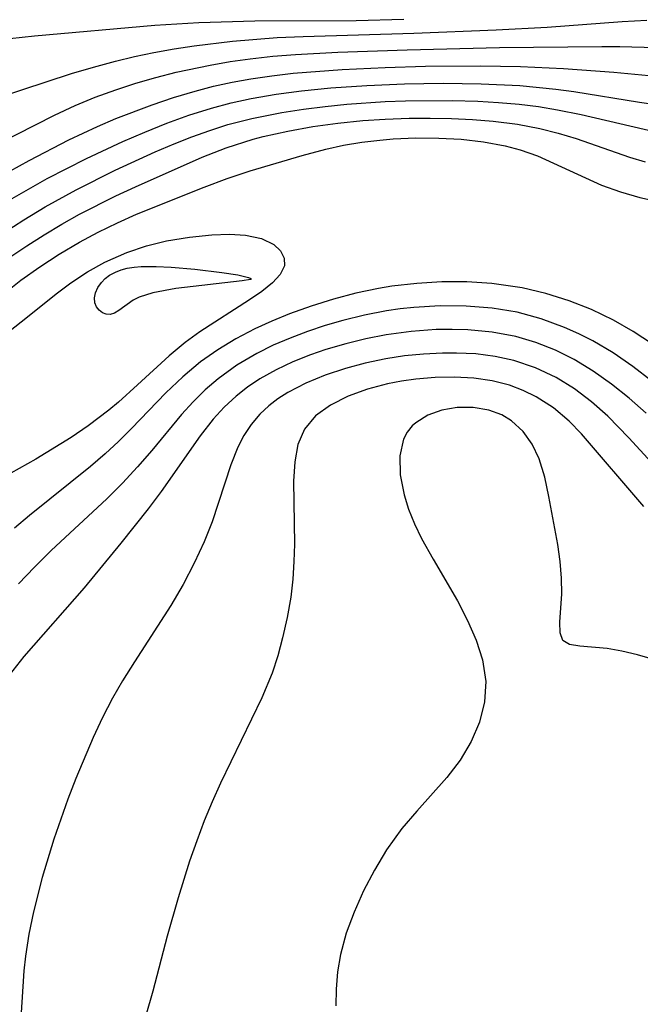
# Model space of a CAD drawing. Header units: metres. Extents: x 1073367 to 1082519, y 1569854 to 1574957.
# Tile 384 of 656: x 1076551 to 1076597, y 1573630 to 1573703. Entities that reach past the tile are written whole.
import ezdxf

# ---------------------------------------------------------------- set-up
doc = ezdxf.new("R2010")
doc.units = ezdxf.units.M
doc.layers.add('CGG_CurvaNivelLidar_v1', color=253, linetype='Continuous', lineweight=30)

msp = doc.modelspace()

# ---------------------------------------------------------------- linework, layer by layer
at = {"layer": 'CGG_CurvaNivelLidar_v1'}
for p, q in [((1076552.4925, 1573701.4222, 69.5), (1076561.4151, 1573702.2114, 69.5)), ((1076561.4151, 1573702.2114, 69.5), (1076564.6862, 1573702.3983, 69.5)), ((1076564.6862, 1573702.3983, 69.5), (1076568.8178, 1573702.5372, 69.5)), ((1076568.8178, 1573702.5372, 69.5), (1076576.3259, 1573702.5685, 69.5)), ((1076576.3259, 1573702.5685, 69.5), (1076579.8804, 1573702.6446, 69.5)), ((1076586.7024, 1573701.8671, 69), (1076590.4852, 1573702.0701, 69)), ((1076590.4852, 1573702.0701, 69), (1076596.0432, 1573702.4865, 69)), ((1076596.0432, 1573702.4865, 69), (1076597.8899, 1573702.5912, 69)), ((1076546.5598, 1573700.8014, 69.5), (1076552.4925, 1573701.4222, 69.5)), ((1076567.1712, 1573701.0182, 69), (1076570.4798, 1573701.2878, 69)), ((1076570.4798, 1573701.2878, 69), (1076572.4025, 1573701.3763, 69)), ((1076572.4025, 1573701.3763, 69), (1076580.5991, 1573701.6125, 69)), ((1076580.5991, 1573701.6125, 69), (1076586.7024, 1573701.8671, 69)), ((1076562.8416, 1573700.451, 69), (1076564.3413, 1573700.6747, 69)), ((1076564.3413, 1573700.6747, 69), (1076567.1712, 1573701.0182, 69)), ((1076580.126, 1573700.3823, 68.5), (1076586.9482, 1573700.555, 68.5)), ((1076586.9482, 1573700.555, 68.5), (1076594.542, 1573700.6367, 68.5)), ((1076594.542, 1573700.6367, 68.5), (1076595.8674, 1573700.6342, 68.5)), ((1076595.8674, 1573700.6342, 68.5), (1076598.5668, 1573700.5575, 68.5)), ((1076558.4921, 1573699.5417, 69), (1076559.9165, 1573699.8842, 69)), ((1076559.9165, 1573699.8842, 69), (1076561.3499, 1573700.1867, 69)), ((1076561.3499, 1573700.1867, 69), (1076562.8416, 1573700.451, 69)), ((1076568.4916, 1573699.7195, 68.5), (1076570.1604, 1573699.9023, 68.5)), ((1076570.1604, 1573699.9023, 68.5), (1076571.8365, 1573700.0379, 68.5)), ((1076571.8365, 1573700.0379, 68.5), (1076574.9682, 1573700.202, 68.5)), ((1076574.9682, 1573700.202, 68.5), (1076580.126, 1573700.3823, 68.5)), ((1076555.2387, 1573698.6331, 69), (1076556.859, 1573699.1065, 69)), ((1076556.859, 1573699.1065, 69), (1076558.4921, 1573699.5417, 69)), ((1076563.002, 1573698.7267, 68.5), (1076565.524, 1573699.2556, 68.5)), ((1076565.524, 1573699.2556, 68.5), (1076567.0036, 1573699.5087, 68.5)), ((1076567.0036, 1573699.5087, 68.5), (1076568.4916, 1573699.7195, 68.5)), ((1076575.3002, 1573698.9262, 68), (1076578.4806, 1573699.0761, 68)), ((1076578.4806, 1573699.0761, 68), (1076581.4712, 1573699.1629, 68)), ((1076581.4712, 1573699.1629, 68), (1076585.5563, 1573699.2036, 68)), ((1076585.5563, 1573699.2036, 68), (1076588.5104, 1573699.1555, 68)), ((1076588.5104, 1573699.1555, 68), (1076591.7003, 1573699.0055, 68)), ((1076549.587, 1573696.775, 69), (1076555.2387, 1573698.6331, 69)), ((1076560.0056, 1573697.9069, 68.5), (1076561.496, 1573698.3416, 68.5)), ((1076561.496, 1573698.3416, 68.5), (1076563.002, 1573698.7267, 68.5)), ((1076568.5349, 1573698.2382, 68), (1076570.0906, 1573698.4656, 68)), ((1076570.0906, 1573698.4656, 68), (1076571.6558, 1573698.6445, 68)), ((1076571.6558, 1573698.6445, 68), (1076575.3002, 1573698.9262, 68)), ((1076591.7003, 1573699.0055, 68), (1076595.4325, 1573698.7295, 68)), ((1076595.4325, 1573698.7295, 68), (1076600.0291, 1573698.2983, 68)), ((1076558.5325, 1573697.4262, 68.5), (1076560.0056, 1573697.9069, 68.5)), ((1076564.4001, 1573697.3281, 68), (1076565.7659, 1573697.6806, 68)), ((1076565.7659, 1573697.6806, 68), (1076567.1448, 1573697.9837, 68)), ((1076567.1448, 1573697.9837, 68), (1076568.5349, 1573698.2382, 68)), ((1076574.4555, 1573697.5599, 67.5), (1076577.1376, 1573697.7468, 67.5)), ((1076577.1376, 1573697.7468, 67.5), (1076579.9154, 1573697.8606, 67.5)), ((1076579.9154, 1573697.8606, 67.5), (1076582.7829, 1573697.9049, 67.5)), ((1076582.7829, 1573697.9049, 67.5), (1076585.6011, 1573697.8708, 67.5)), ((1076585.6011, 1573697.8708, 67.5), (1076588.4663, 1573697.7327, 67.5)), ((1076588.4663, 1573697.7327, 67.5), (1076591.1427, 1573697.4744, 67.5)), ((1076555.4991, 1573696.2546, 68.5), (1076557.0017, 1573696.8696, 68.5)), ((1076557.0017, 1573696.8696, 68.5), (1076558.5325, 1573697.4262, 68.5)), ((1076562.7946, 1573696.8447, 68), (1076564.4001, 1573697.3281, 68)), ((1076568.5637, 1573696.7732, 67.5), (1076570.4139, 1573697.0906, 67.5)), ((1076570.4139, 1573697.0906, 67.5), (1076572.2797, 1573697.3382, 67.5)), ((1076572.2797, 1573697.3382, 67.5), (1076574.4555, 1573697.5599, 67.5)), ((1076591.1427, 1573697.4744, 67.5), (1076592.4719, 1573697.2968, 67.5)), ((1076592.4719, 1573697.2968, 67.5), (1076597.3282, 1573696.4973, 67.5)), ((1076553.966, 1573695.5464, 68.5), (1076555.4991, 1573696.2546, 68.5)), ((1076558.5345, 1573695.2878, 68), (1076561.206, 1573696.3057, 68)), ((1076561.206, 1573696.3057, 68), (1076562.7946, 1573696.8447, 68)), ((1076565.6144, 1573696.0629, 67.5), (1076567.0809, 1573696.45, 67.5)), ((1076567.0809, 1573696.45, 67.5), (1076568.5637, 1573696.7732, 67.5)), ((1076572.4241, 1573695.9863, 67), (1076574.0305, 1573696.1908, 67)), ((1076574.0305, 1573696.1908, 67), (1076575.6445, 1573696.3535, 67)), ((1076575.6445, 1573696.3535, 67), (1076578.4851, 1573696.5425, 67)), ((1076578.4851, 1573696.5425, 67), (1076580.0008, 1573696.5991, 67)), ((1076580.0008, 1573696.5991, 67), (1076583.443, 1573696.6215, 67)), ((1076583.443, 1573696.6215, 67), (1076585.3644, 1573696.5651, 67)), ((1076585.3644, 1573696.5651, 67), (1076586.8961, 1573696.4779, 67)), ((1076586.8961, 1573696.4779, 67), (1076588.4205, 1573696.3444, 67)), ((1076588.4205, 1573696.3444, 67), (1076589.8453, 1573696.1683, 67)), ((1076589.8453, 1573696.1683, 67), (1076591.2595, 1573695.9402, 67)), ((1076597.3282, 1573696.4973, 67.5), (1076602.522, 1573695.7452, 67.5)), ((1076546.0014, 1573691.4917, 68.5), (1076553.966, 1573695.5464, 68.5)), ((1076562.2984, 1573694.9398, 67.5), (1076563.946, 1573695.5367, 67.5)), ((1076563.946, 1573695.5367, 67.5), (1076565.6144, 1573696.0629, 67.5)), ((1076568.6056, 1573695.2965, 67), (1076570.8276, 1573695.7374, 67)), ((1076570.8276, 1573695.7374, 67), (1076572.4241, 1573695.9863, 67)), ((1076591.2595, 1573695.9402, 67), (1076593.0165, 1573695.5839, 67)), ((1076593.0165, 1573695.5839, 67), (1076598.7429, 1573694.2417, 67)), ((1076555.0479, 1573693.698, 68), (1076557.1614, 1573694.7008, 68)), ((1076557.1614, 1573694.7008, 68), (1076558.5345, 1573695.2878, 68)), ((1076560.6684, 1573694.2873, 67.5), (1076562.2984, 1573694.9398, 67.5)), ((1076565.4916, 1573694.4121, 67), (1076566.8338, 1573694.8356, 67)), ((1076566.8338, 1573694.8356, 67), (1076568.6056, 1573695.2965, 67)), ((1076571.2742, 1573694.3615, 66.5), (1076573.1161, 1573694.689, 66.5)), ((1076573.1161, 1573694.689, 66.5), (1076574.9738, 1573694.9452, 66.5)), ((1076574.9738, 1573694.9452, 66.5), (1076576.842, 1573695.1346, 66.5)), ((1076576.842, 1573695.1346, 66.5), (1076578.4967, 1573695.2468, 66.5)), ((1076578.4967, 1573695.2468, 66.5), (1076580.2586, 1573695.3129, 66.5)), ((1076580.2586, 1573695.3129, 66.5), (1076581.8281, 1573695.327, 66.5)), ((1076581.8281, 1573695.327, 66.5), (1076583.3922, 1573695.2983, 66.5)), ((1076583.3922, 1573695.2983, 66.5), (1076584.9477, 1573695.2236, 66.5)), ((1076584.9477, 1573695.2236, 66.5), (1076586.4906, 1573695.0961, 66.5)), ((1076586.4906, 1573695.0961, 66.5), (1076588.2836, 1573694.8648, 66.5)), ((1076588.2836, 1573694.8648, 66.5), (1076589.9399, 1573694.5486, 66.5)), ((1076559.0542, 1573693.59, 67.5), (1076560.6684, 1573694.2873, 67.5)), ((1076564.1658, 1573693.9364, 67), (1076565.4916, 1573694.4121, 67)), ((1076568.6964, 1573693.749, 66.5), (1076569.4548, 1573693.9512, 66.5)), ((1076569.4548, 1573693.9512, 66.5), (1076571.2742, 1573694.3615, 66.5)), ((1076589.9399, 1573694.5486, 66.5), (1076591.298, 1573694.2064, 66.5)), ((1076591.298, 1573694.2064, 66.5), (1076592.6308, 1573693.8063, 66.5)), ((1076552.1123, 1573692.1854, 68), (1076555.0479, 1573693.698, 68)), ((1076556.3505, 1573692.3247, 67.5), (1076559.0542, 1573693.59, 67.5)), ((1076561.4431, 1573692.8116, 67), (1076562.8549, 1573693.417, 67)), ((1076562.8549, 1573693.417, 67), (1076564.1658, 1573693.9364, 67)), ((1076566.6967, 1573693.1066, 66.5), (1076568.6964, 1573693.749, 66.5)), ((1076574.0757, 1573693.0181, 66), (1076575.4042, 1573693.3013, 66)), ((1076575.4042, 1573693.3013, 66), (1076576.7469, 1573693.5247, 66)), ((1076576.7469, 1573693.5247, 66), (1076578.0991, 1573693.6904, 66)), ((1076578.0991, 1573693.6904, 66), (1076579.0661, 1573693.7733, 66)), ((1076579.0661, 1573693.7733, 66), (1076580.7619, 1573693.8507, 66)), ((1076580.7619, 1573693.8507, 66), (1076582.4516, 1573693.8441, 66)), ((1076582.4516, 1573693.8441, 66), (1076584.1254, 1573693.751, 66)), ((1076584.1254, 1573693.751, 66), (1076585.7726, 1573693.5616, 66)), ((1076585.7726, 1573693.5616, 66), (1076587.3809, 1573693.2596, 66)), ((1076587.3809, 1573693.2596, 66), (1076588.4835, 1573692.9661, 66)), ((1076592.6308, 1573693.8063, 66.5), (1076596.5994, 1573692.42, 66.5)), ((1076558.4638, 1573691.4491, 67), (1076561.4431, 1573692.8116, 67)), ((1076564.9315, 1573692.4193, 66.5), (1076566.6967, 1573693.1066, 66.5)), ((1076568.475, 1573691.4116, 66), (1076572.3262, 1573692.5529, 66)), ((1076572.3262, 1573692.5529, 66), (1076574.0757, 1573693.0181, 66)), ((1076588.4835, 1573692.9661, 66), (1076589.7819, 1573692.5104, 66)), ((1076589.7819, 1573692.5104, 66), (1076594.5198, 1573690.34, 66)), ((1076550.6677, 1573691.3901, 68), (1076552.1123, 1573692.1854, 68)), ((1076554.8842, 1573691.591, 67.5), (1076556.3505, 1573692.3247, 67.5)), ((1076559.9787, 1573690.2317, 66.5), (1076564.9315, 1573692.4193, 66.5)), ((1076596.5994, 1573692.42, 66.5), (1076597.7431, 1573692.0829, 66.5)), ((1076553.4338, 1573690.8298, 67.5), (1076554.8842, 1573691.591, 67.5)), ((1076555.5826, 1573689.9998, 67), (1076558.4638, 1573691.4491, 67)), ((1076566.7688, 1573690.8376, 66), (1076568.475, 1573691.4116, 66)), ((1076550.847, 1573689.364, 67.5), (1076553.4338, 1573690.8298, 67.5)), ((1076565.0705, 1573690.2062, 66), (1076566.7688, 1573690.8376, 66)), ((1076594.5198, 1573690.34, 66), (1076595.917, 1573689.8464, 66)), ((1076553.2918, 1573688.7319, 67), (1076555.5826, 1573689.9998, 67)), ((1076558.5138, 1573689.5528, 66.5), (1076559.9787, 1573690.2317, 66.5)), ((1076560.0602, 1573688.1895, 66), (1076565.0705, 1573690.2062, 66)), ((1076595.917, 1573689.8464, 66), (1076597.3634, 1573689.4437, 66)), ((1076555.8337, 1573688.1869, 66.5), (1076558.5138, 1573689.5528, 66.5)), ((1076597.3634, 1573689.4437, 66), (1076598.8468, 1573689.1168, 66)), ((1076551.715, 1573687.7877, 67), (1076553.2918, 1573688.7319, 67)), ((1076554.5195, 1573687.4511, 66.5), (1076555.8337, 1573688.1869, 66.5)), ((1076558.6357, 1573687.5601, 66), (1076560.0602, 1573688.1895, 66)), ((1076550.1708, 1573686.7985, 67), (1076551.715, 1573687.7877, 67)), ((1076553.2093, 1573686.6692, 66.5), (1076554.5195, 1573687.4511, 66.5)), ((1076557.2184, 1573686.8701, 66), (1076558.6357, 1573687.5601, 66)), ((1076551.9211, 1573685.8517, 66.5), (1076553.2093, 1573686.6692, 66.5)), ((1076555.832, 1573686.1261, 66), (1076557.2184, 1573686.8701, 66)), ((1076563.9875, 1573686.4996, 65.5), (1076565.6405, 1573686.6565, 65.5)), ((1076565.6405, 1573686.6565, 65.5), (1076566.9359, 1573686.7051, 65.5)), ((1076566.9359, 1573686.7051, 65.5), (1076568.1287, 1573686.6447, 65.5)), ((1076568.1287, 1573686.6447, 65.5), (1076569.3113, 1573686.3956, 65.5)), ((1076554.3347, 1573685.2395, 66), (1076555.832, 1573686.1261, 66)), ((1076560.8009, 1573685.8485, 65.5), (1076562.278, 1573686.2176, 65.5)), ((1076562.278, 1573686.2176, 65.5), (1076563.9875, 1573686.4996, 65.5)), ((1076569.3113, 1573686.3956, 65.5), (1076570.2426, 1573685.9518, 65.5)), ((1076570.2426, 1573685.9518, 65.5), (1076570.7373, 1573685.4818, 65.5)), ((1076550.6565, 1573684.9993, 66.5), (1076551.9211, 1573685.8517, 66.5)), ((1076552.8845, 1573684.2937, 66), (1076554.3347, 1573685.2395, 66)), ((1076557.7163, 1573684.6307, 65.5), (1076559.3406, 1573685.3543, 65.5)), ((1076559.3406, 1573685.3543, 65.5), (1076560.8009, 1573685.8485, 65.5)), ((1076570.7373, 1573685.4818, 65.5), (1076571.0045, 1573684.9382, 65.5)), ((1076556.4169, 1573683.9107, 65.5), (1076557.7163, 1573684.6307, 65.5)), ((1076571.0045, 1573684.9382, 65.5), (1076571.0148, 1573684.3613, 65.5)), ((1076551.4879, 1573683.2911, 66), (1076552.8845, 1573684.2937, 66)), ((1076555.1776, 1573683.0975, 65.5), (1076556.4169, 1573683.9107, 65.5)), ((1076558.0486, 1573683.6598, 65), (1076558.4876, 1573683.9006, 65)), ((1076558.4876, 1573683.9006, 65), (1076558.9084, 1573684.0632, 65)), ((1076558.9084, 1573684.0632, 65), (1076559.3555, 1573684.1826, 65)), ((1076559.3555, 1573684.1826, 65), (1076559.8739, 1573684.2675, 65)), ((1076559.8739, 1573684.2675, 65), (1076560.4093, 1573684.3131, 65)), ((1076560.4093, 1573684.3131, 65), (1076561.5109, 1573684.3239, 65)), ((1076561.5109, 1573684.3239, 65), (1076562.6325, 1573684.2705, 65)), ((1076562.6325, 1573684.2705, 65), (1076564.3725, 1573684.1248, 65)), ((1076564.3725, 1573684.1248, 65), (1076566.3827, 1573683.8759, 65)), ((1076566.3827, 1573683.8759, 65), (1076567.567, 1573683.6847, 65)), ((1076570.7092, 1573683.729, 65.5), (1076570.1295, 1573683.0983, 65.5)), ((1076571.0148, 1573684.3613, 65.5), (1076570.7092, 1573683.729, 65.5)), ((1076548.553, 1573680.9647, 66), (1076551.4879, 1573683.2911, 66)), ((1076554.0938, 1573682.2803, 65.5), (1076555.1776, 1573683.0975, 65.5)), ((1076557.1945, 1573682.7676, 65), (1076557.4503, 1573683.1404, 65)), ((1076557.4503, 1573683.1404, 65), (1076557.7252, 1573683.4172, 65)), ((1076557.7252, 1573683.4172, 65), (1076558.0486, 1573683.6598, 65)), ((1076567.8792, 1573683.2572, 65), (1076562.9619, 1573682.6848, 65)), ((1076567.567, 1573683.6847, 65), (1076568.353, 1573683.5038, 65)), ((1076568.5, 1573683.3535, 65), (1076567.8792, 1573683.2572, 65)), ((1076568.353, 1573683.5038, 65), (1076568.5309, 1573683.4264, 65)), ((1076568.561, 1573683.3867, 65), (1076568.5, 1573683.3535, 65)), ((1076568.5309, 1573683.4264, 65), (1076568.561, 1573683.3867, 65)), ((1076570.1295, 1573683.0983, 65.5), (1076569.343, 1573682.4636, 65.5)), ((1076580.8219, 1573683.065, 66), (1076578.9701, 1573682.8491, 66)), ((1076582.6813, 1573683.1709, 66), (1076580.8219, 1573683.065, 66)), ((1076584.5395, 1573683.1706, 66), (1076582.6813, 1573683.1709, 66)), ((1076586.3872, 1573683.0577, 66), (1076584.5395, 1573683.1706, 66)), ((1076588.6441, 1573682.7356, 66), (1076586.3872, 1573683.0577, 66)), ((1076551.9874, 1573680.5742, 65.5), (1076554.0938, 1573682.2803, 65.5)), ((1076556.943, 1573681.9801, 65), (1076557.0236, 1573682.3729, 65)), ((1076557.0236, 1573682.3729, 65), (1076557.1945, 1573682.7676, 65)), ((1076561.2659, 1573682.3641, 65), (1076560.2538, 1573682.0384, 65)), ((1076562.9619, 1573682.6848, 65), (1076561.2659, 1573682.3641, 65)), ((1076569.343, 1573682.4636, 65.5), (1076568.435, 1573681.8353, 65.5)), ((1076576.3147, 1573682.327, 66), (1076574.6508, 1573681.885, 66)), ((1076577.9977, 1573682.6867, 66), (1076576.3147, 1573682.327, 66)), ((1076578.9701, 1573682.8491, 66), (1076577.9977, 1573682.6867, 66)), ((1076590.3948, 1573682.3199, 66), (1076588.6441, 1573682.7356, 66)), ((1076592.11, 1573681.7767, 66), (1076590.3948, 1573682.3199, 66)), ((1076556.9666, 1573681.6128, 65), (1076556.943, 1573681.9801, 65)), ((1076557.0894, 1573681.3193, 65), (1076556.9666, 1573681.6128, 65)), ((1076559.8047, 1573681.8193, 65), (1076558.7421, 1573681.0569, 65)), ((1076560.2538, 1573682.0384, 65), (1076559.8047, 1573681.8193, 65)), ((1076568.435, 1573681.8353, 65.5), (1076564.737, 1573679.4612, 65.5)), ((1076574.6508, 1573681.885, 66), (1076573.0091, 1573681.3721, 66)), ((1076593.7827, 1573681.116, 66), (1076592.11, 1573681.7767, 66)), ((1076557.2882, 1573681.0753, 65), (1076557.0894, 1573681.3193, 65)), ((1076557.5382, 1573680.891, 65), (1076557.2882, 1573681.0753, 65)), ((1076557.819, 1573680.7807, 65), (1076557.5382, 1573680.891, 65)), ((1076558.4258, 1573680.8649, 65), (1076558.1131, 1573680.7643, 65)), ((1076558.7421, 1573681.0569, 65), (1076558.4258, 1573680.8649, 65)), ((1076573.0091, 1573681.3721, 66), (1076571.3947, 1573680.7935, 66)), ((1076578.5724, 1573681.0271, 66.5), (1076576.9501, 1573680.7143, 66.5)), ((1076579.5927, 1573681.175, 66.5), (1076578.5724, 1573681.0271, 66.5)), ((1076580.6169, 1573681.2861, 66.5), (1076579.5927, 1573681.175, 66.5)), ((1076582.5562, 1573681.3976, 66.5), (1076580.6169, 1573681.2861, 66.5)), ((1076584.4905, 1573681.3819, 66.5), (1076582.5562, 1573681.3976, 66.5)), ((1076586.4066, 1573681.2296, 66.5), (1076584.4905, 1573681.3819, 66.5)), ((1076588.2598, 1573680.9218, 66.5), (1076586.4066, 1573681.2296, 66.5)), ((1076590.0427, 1573680.4369, 66.5), (1076588.2598, 1573680.9218, 66.5)), ((1076595.4023, 1573680.3375, 66), (1076593.7827, 1573681.116, 66)), ((1076548.9192, 1573678.1831, 65.5), (1076551.9874, 1573680.5742, 65.5)), ((1076558.1131, 1573680.7643, 65), (1076557.819, 1573680.7807, 65)), ((1076570.0918, 1573680.2671, 66), (1076568.8189, 1573679.688, 66)), ((1076571.3947, 1573680.7935, 66), (1076570.0918, 1573680.2671, 66)), ((1076575.3465, 1573680.3184, 66.5), (1076574.029, 1573679.932, 66.5)), ((1076576.9501, 1573680.7143, 66.5), (1076575.3465, 1573680.3184, 66.5)), ((1076591.7795, 1573679.7932, 66.5), (1076590.0427, 1573680.4369, 66.5)), ((1076596.8768, 1573679.49, 66), (1076595.4023, 1573680.3375, 66)), ((1076564.737, 1573679.4612, 65.5), (1076563.6621, 1573678.69, 65.5)), ((1076568.8189, 1573679.688, 66), (1076567.4207, 1573678.9574, 66)), ((1076572.731, 1573679.4978, 66.5), (1076571.4437, 1573679.011, 66.5)), ((1076574.029, 1573679.932, 66.5), (1076572.731, 1573679.4978, 66.5)), ((1076580.4007, 1573679.5009, 67), (1076578.5544, 1573679.2507, 67)), ((1076582.255, 1573679.6318, 67), (1076580.4007, 1573679.5009, 67)), ((1076583.4422, 1573679.6511, 67), (1076582.255, 1573679.6318, 67)), ((1076584.6238, 1573679.618, 67), (1076583.4422, 1573679.6511, 67)), ((1076586.4163, 1573679.4555, 67), (1076584.6238, 1573679.618, 67)), ((1076588.1724, 1573679.1296, 67), (1076586.4163, 1573679.4555, 67)), ((1076592.8359, 1573679.3224, 66.5), (1076591.7795, 1573679.7932, 66.5)), ((1076598.298, 1573678.5532, 66), (1076596.8768, 1573679.49, 66)), ((1076563.6621, 1573678.69, 65.5), (1076562.4697, 1573677.6978, 65.5)), ((1076567.4207, 1573678.9574, 66), (1076566.0789, 1573678.1439, 66)), ((1076571.4437, 1573679.011, 66.5), (1076570.1872, 1573678.4709, 66.5)), ((1076577.0479, 1573678.9546, 67), (1076575.5607, 1573678.5853, 67)), ((1076578.5544, 1573679.2507, 67), (1076577.0479, 1573678.9546, 67)), ((1076589.6594, 1573678.6885, 67), (1076588.1724, 1573679.1296, 67)), ((1076591.1038, 1573678.111, 67), (1076589.6594, 1573678.6885, 67)), ((1076593.8694, 1573678.7984, 66.5), (1076592.8359, 1573679.3224, 66.5)), ((1076595.3875, 1573677.9016, 66.5), (1076593.8694, 1573678.7984, 66.5)), ((1076566.0789, 1573678.1439, 66), (1076564.8044, 1573677.2409, 66)), ((1076570.1872, 1573678.4709, 66.5), (1076568.9699, 1573677.8688, 66.5)), ((1076574.0987, 1573678.1495, 67), (1076572.9508, 1573677.7533, 67)), ((1076575.5607, 1573678.5853, 67), (1076574.0987, 1573678.1495, 67)), ((1076582.7322, 1573677.8921, 67.5), (1076581.3244, 1573677.8201, 67.5)), ((1076583.7715, 1573677.8972, 67.5), (1076582.7322, 1573677.8921, 67.5)), ((1076585.2098, 1573677.8264, 67.5), (1076583.7715, 1573677.8972, 67.5)), ((1076592.5011, 1573677.4102, 67), (1076591.1038, 1573678.111, 67)), ((1076596.8496, 1573676.9021, 66.5), (1076595.3875, 1573677.9016, 66.5)), ((1076562.4697, 1573677.6978, 65.5), (1076560.1407, 1573675.528, 65.5)), ((1076564.8044, 1573677.2409, 66), (1076563.4791, 1573676.1319, 66)), ((1076568.9699, 1573677.8688, 66.5), (1076567.4882, 1573676.996, 66.5)), ((1076571.6511, 1573677.2355, 67), (1076570.3968, 1573676.6482, 67)), ((1076572.9508, 1573677.7533, 67), (1076571.6511, 1573677.2355, 67)), ((1076578.5243, 1573677.4644, 67.5), (1076577.015, 1573677.1479, 67.5)), ((1076579.9189, 1573677.6775, 67.5), (1076578.5243, 1573677.4644, 67.5)), ((1076581.3244, 1573677.8201, 67.5), (1076579.9189, 1573677.6775, 67.5)), ((1076586.626, 1573677.6521, 67.5), (1076585.2098, 1573677.8264, 67.5)), ((1076588.0092, 1573677.3552, 67.5), (1076586.626, 1573677.6521, 67.5)), ((1076589.6195, 1573676.8111, 67.5), (1076588.0092, 1573677.3552, 67.5)), ((1076593.9074, 1573676.556, 67), (1076592.5011, 1573677.4102, 67)), ((1076567.4882, 1573676.996, 66.5), (1076566.1026, 1573675.9956, 66.5)), ((1076570.3968, 1573676.6482, 67), (1076569.1998, 1573675.9799, 67)), ((1076575.5398, 1573676.7524, 67.5), (1076574.0352, 1573676.2542, 67.5)), ((1076577.015, 1573677.1479, 67.5), (1076575.5398, 1573676.7524, 67.5)), ((1076591.1553, 1573676.0772, 67.5), (1076589.6195, 1573676.8111, 67.5)), ((1076595.2618, 1573675.5993, 67), (1076593.9074, 1573676.556, 67)), ((1076598.2588, 1573675.8191, 66.5), (1076596.8496, 1573676.9021, 66.5)), ((1076563.4791, 1573676.1319, 66), (1076562.2245, 1573674.9392, 66)), ((1076566.1026, 1573675.9956, 66.5), (1076565.15, 1573675.1696, 66.5)), ((1076569.1998, 1573675.9799, 67), (1076568.2931, 1573675.378, 67)), ((1076574.0352, 1573676.2542, 67.5), (1076572.6019, 1573675.6654, 67.5)), ((1076579.7013, 1573675.81, 68), (1076578.6588, 1573675.6098, 68)), ((1076580.7653, 1573675.9601, 68), (1076579.7013, 1573675.81, 68)), ((1076582.1964, 1573676.0832, 68), (1076580.7653, 1573675.9601, 68)), ((1076583.6336, 1573676.1129, 68), (1076582.1964, 1573676.0832, 68)), ((1076585.0607, 1573676.0352, 68), (1076583.6336, 1573676.1129, 68)), ((1076586.4048, 1573675.8414, 68), (1076585.0607, 1573676.0352, 68)), ((1076587.7087, 1573675.5102, 68), (1076586.4048, 1573675.8414, 68)), ((1076592.5078, 1573675.2399, 67.5), (1076591.1553, 1573676.0772, 67.5)), ((1076560.1407, 1573675.528, 65.5), (1076558.7251, 1573674.2531, 65.5)), ((1076565.15, 1573675.1696, 66.5), (1076564.2515, 1573674.2815, 66.5)), ((1076568.2931, 1573675.378, 67), (1076567.4386, 1573674.7111, 67)), ((1076571.2649, 1573674.9702, 67.5), (1076570.5334, 1573674.5006, 67.5)), ((1076572.6019, 1573675.6654, 67.5), (1076571.2649, 1573674.9702, 67.5)), ((1076577.1867, 1573675.2227, 68), (1076575.7329, 1573674.6961, 68)), ((1076578.6588, 1573675.6098, 68), (1076577.1867, 1573675.2227, 68)), ((1076588.7175, 1573675.1303, 68), (1076587.7087, 1573675.5102, 68)), ((1076589.6837, 1573674.6515, 68), (1076588.7175, 1573675.1303, 68)), ((1076593.7873, 1573674.2768, 67.5), (1076592.5078, 1573675.2399, 67.5)), ((1076596.5683, 1573674.559, 67), (1076595.2618, 1573675.5993, 67)), ((1076558.7251, 1573674.2531, 65.5), (1076558.0096, 1573673.656, 65.5)), ((1076562.2245, 1573674.9392, 66), (1076559.6827, 1573672.2974, 66)), ((1076564.2515, 1573674.2815, 66.5), (1076563.3985, 1573673.3451, 66.5)), ((1076567.4386, 1573674.7111, 67), (1076566.5582, 1573673.8934, 67)), ((1076570.5334, 1573674.5006, 67.5), (1076569.8536, 1573673.9804, 67.5)), ((1076575.7329, 1573674.6961, 68), (1076574.4283, 1573674.0412, 68)), ((1076590.95, 1573673.8305, 68), (1076589.6837, 1573674.6515, 68)), ((1076594.9928, 1573673.2073, 67.5), (1076593.7873, 1573674.2768, 67.5)), ((1076597.8279, 1573673.4478, 67), (1076596.5683, 1573674.559, 67)), ((1076558.0096, 1573673.656, 65.5), (1076556.4842, 1573672.5051, 65.5)), ((1076566.5582, 1573673.8934, 67), (1076565.7443, 1573673.0039, 67)), ((1076569.8536, 1573673.9804, 67.5), (1076569.1939, 1573673.3622, 67.5)), ((1076574.4283, 1573674.0412, 68), (1076573.3281, 1573673.2366, 68)), ((1076582.6847, 1573673.656, 68.5), (1076581.6374, 1573673.2874, 68.5)), ((1076583.8269, 1573673.8465, 68.5), (1076582.6847, 1573673.656, 68.5)), ((1076585.0074, 1573673.8543, 68.5), (1076583.8269, 1573673.8465, 68.5)), ((1076586.1725, 1573673.6628, 68.5), (1076585.0074, 1573673.8543, 68.5)), ((1076587.1407, 1573673.3074, 68.5), (1076586.1725, 1573673.6628, 68.5)), ((1076592.1175, 1573672.8532, 68), (1076590.95, 1573673.8305, 68)), ((1076563.3985, 1573673.3451, 66.5), (1076561.1934, 1573670.6814, 66.5)), ((1076565.7443, 1573673.0039, 67), (1076564.7715, 1573671.7638, 67)), ((1076569.1939, 1573673.3622, 67.5), (1076568.5532, 1573672.5995, 67.5)), ((1076573.3281, 1573673.2366, 68), (1076572.502, 1573672.2482, 68)), ((1076581.6374, 1573673.2874, 68.5), (1076580.7472, 1573672.7331, 68.5)), ((1076587.855, 1573672.8813, 68.5), (1076587.1407, 1573673.3074, 68.5)), ((1076588.7215, 1573672.085, 68.5), (1076587.855, 1573672.8813, 68.5)), ((1076593.0479, 1573671.9027, 68), (1076592.1175, 1573672.8532, 68)), ((1076596.5473, 1573671.6063, 67.5), (1076594.9928, 1573673.2073, 67.5)), ((1076556.4842, 1573672.5051, 65.5), (1076555.2073, 1573671.6366, 65.5)), ((1076559.6827, 1573672.2974, 66), (1076558.7243, 1573671.3438, 66)), ((1076568.5532, 1573672.5995, 67.5), (1076568.0198, 1573671.7851, 67.5)), ((1076572.502, 1573672.2482, 68), (1076572.0222, 1573671.1179, 68)), ((1076580.4978, 1573672.5044, 68.5), (1076580.1229, 1573672.0354, 68.5)), ((1076580.7472, 1573672.7331, 68.5), (1076580.4978, 1573672.5044, 68.5)), ((1076589.3804, 1573671.1403, 68.5), (1076588.7215, 1573672.085, 68.5)), ((1076555.2073, 1573671.6366, 65.5), (1076552.5985, 1573670.0318, 65.5)), ((1076558.7243, 1573671.3438, 66), (1076557.7318, 1573670.4207, 66)), ((1076564.7715, 1573671.7638, 67), (1076561.8781, 1573667.6315, 67)), ((1076568.0198, 1573671.7851, 67.5), (1076567.5675, 1573670.9129, 67.5)), ((1076579.8554, 1573671.5032, 68.5), (1076579.584, 1573670.2745, 68.5)), ((1076580.1229, 1573672.0354, 68.5), (1076579.8554, 1573671.5032, 68.5)), ((1076597.6617, 1573666.5048, 68), (1076593.0479, 1573671.9027, 68)), ((1076601.2564, 1573666.4592, 67.5), (1076596.5473, 1573671.6063, 67.5)), ((1076561.1934, 1573670.6814, 66.5), (1076560.1292, 1573669.4549, 66.5)), ((1076567.5675, 1573670.9129, 67.5), (1076567.0385, 1573669.5946, 67.5)), ((1076572.0222, 1573671.1179, 68), (1076571.7783, 1573669.8181, 68)), ((1076589.8885, 1573670.055, 68.5), (1076589.3804, 1573671.1403, 68.5)), ((1076552.5985, 1573670.0318, 65.5), (1076550.1238, 1573668.6383, 65.5)), ((1076557.7318, 1573670.4207, 66), (1076556.6482, 1573669.483, 66)), ((1076579.584, 1573670.2745, 68.5), (1076579.6058, 1573668.8764, 68.5)), ((1076590.3091, 1573668.6947, 68.5), (1076589.8885, 1573670.055, 68.5)), ((1076556.6482, 1573669.483, 66), (1076552.1201, 1573665.84, 66)), ((1076560.1292, 1573669.4549, 66.5), (1076559.0182, 1573668.2579, 66.5)), ((1076567.0385, 1573669.5946, 67.5), (1076565.6737, 1573665.3759, 67.5)), ((1076571.7783, 1573669.8181, 68), (1076571.6961, 1573668.3983, 68)), ((1076571.6961, 1573668.3983, 68), (1076571.7531, 1573663.7347, 68)), ((1076579.6058, 1573668.8764, 68.5), (1076579.8841, 1573667.3769, 68.5)), ((1076590.6218, 1573667.2576, 68.5), (1076590.3091, 1573668.6947, 68.5)), ((1076559.0182, 1573668.2579, 66.5), (1076557.863, 1573667.0954, 66.5)), ((1076557.863, 1573667.0954, 66.5), (1076553.7304, 1573663.2467, 66.5)), ((1076561.8781, 1573667.6315, 67), (1076560.9133, 1573666.3414, 67)), ((1076579.8841, 1573667.3769, 68.5), (1076580.2152, 1573666.3086, 68.5)), ((1076591.2824, 1573663.6968, 68.5), (1076590.6218, 1573667.2576, 68.5)), ((1076560.9133, 1573666.3414, 67), (1076558.9066, 1573663.7868, 67)), ((1076580.2152, 1573666.3086, 68.5), (1076580.6472, 1573665.2331, 68.5)), ((1076552.1201, 1573665.84, 66), (1076551.0058, 1573664.8974, 66)), ((1076565.6737, 1573665.3759, 67.5), (1076565.0777, 1573663.906, 67.5)), ((1076580.6472, 1573665.2331, 68.5), (1076581.1743, 1573664.146, 68.5)), ((1076581.1743, 1573664.146, 68.5), (1076582.0317, 1573662.6017, 68.5)), ((1076558.9066, 1573663.7868, 67), (1076556.169, 1573660.478, 67)), ((1076565.0777, 1573663.906, 67.5), (1076564.334, 1573662.3128, 67.5)), ((1076571.7531, 1573663.7347, 68), (1076571.7199, 1573662.4301, 68)), ((1076591.456, 1573662.4254, 68.5), (1076591.2824, 1573663.6968, 68.5)), ((1076553.7304, 1573663.2467, 66.5), (1076552.5039, 1573662.0282, 66.5)), ((1076582.0317, 1573662.6017, 68.5), (1076583.8422, 1573659.5091, 68.5)), ((1076552.5039, 1573662.0282, 66.5), (1076551.3131, 1573660.7764, 66.5)), ((1076564.334, 1573662.3128, 67.5), (1076563.5073, 1573660.7331, 67.5)), ((1076571.7199, 1573662.4301, 68), (1076571.6342, 1573661.1174, 68)), ((1076591.5566, 1573661.1962, 68.5), (1076591.456, 1573662.4254, 68.5)), ((1076571.6342, 1573661.1174, 68), (1076571.4857, 1573659.8049, 68)), ((1076591.5758, 1573660.0417, 68.5), (1076591.5566, 1573661.1962, 68.5)), ((1076556.169, 1573660.478, 67), (1076551.7136, 1573655.3877, 67)), ((1076563.5073, 1573660.7331, 67.5), (1076562.6049, 1573659.176, 67.5)), ((1076571.4857, 1573659.8049, 68), (1076571.2244, 1573658.2829, 68)), ((1076591.4359, 1573657.9334, 68.5), (1076591.5758, 1573660.0417, 68.5)), ((1076562.6049, 1573659.176, 67.5), (1076559.9017, 1573655.0044, 67.5)), ((1076583.8422, 1573659.5091, 68.5), (1076584.5979, 1573658.0628, 68.5)), ((1076571.2244, 1573658.2829, 68), (1076570.8839, 1573656.7744, 68)), ((1076584.5979, 1573658.0628, 68.5), (1076585.2339, 1573656.6076, 68.5)), ((1076591.451, 1573657.1442, 68.5), (1076591.4359, 1573657.9334, 68.5)), ((1076570.8839, 1573656.7744, 68), (1076570.5259, 1573655.4517, 68)), ((1076591.6617, 1573656.5855, 68.5), (1076591.451, 1573657.1442, 68.5)), ((1076585.2339, 1573656.6076, 68.5), (1076585.6987, 1573655.1486, 68.5)), ((1076592.1584, 1573656.2797, 68.5), (1076591.6617, 1573656.5855, 68.5)), ((1076592.9046, 1573656.1489, 68.5), (1076592.1584, 1573656.2797, 68.5)), ((1076594.9345, 1573655.9859, 68.5), (1076592.9046, 1573656.1489, 68.5)), ((1076596.0287, 1573655.7939, 68.5), (1076594.9345, 1573655.9859, 68.5)), ((1076551.7136, 1573655.3877, 67), (1076550.6261, 1573654.0011, 67)), ((1076570.5259, 1573655.4517, 68), (1076570.0989, 1573654.1504, 68)), ((1076597.1908, 1573655.5136, 68.5), (1076596.0287, 1573655.7939, 68.5)), ((1076600.9501, 1573654.4068, 68.5), (1076597.1908, 1573655.5136, 68.5)), ((1076559.9017, 1573655.0044, 67.5), (1076559.0185, 1573653.5917, 67.5)), ((1076585.6987, 1573655.1486, 68.5), (1076585.9376, 1573653.5504, 68.5)), ((1076570.0989, 1573654.1504, 68), (1076569.3479, 1573652.3365, 68)), ((1076559.0185, 1573653.5917, 67.5), (1076558.2832, 1573652.3068, 67.5)), ((1076585.9376, 1573653.5504, 68.5), (1076585.843, 1573652.0286, 68.5)), ((1076569.3479, 1573652.3365, 68), (1076566.2702, 1573646.0089, 68)), ((1076558.2832, 1573652.3068, 67.5), (1076557.5362, 1573650.859, 67.5)), ((1076585.843, 1573652.0286, 68.5), (1076585.4694, 1573650.5324, 68.5)), ((1076557.5362, 1573650.859, 67.5), (1076556.8398, 1573649.3779, 67.5)), ((1076585.4694, 1573650.5324, 68.5), (1076584.8612, 1573649.0829, 68.5)), ((1076556.8398, 1573649.3779, 67.5), (1076555.5613, 1573646.3456, 67.5)), ((1076584.8612, 1573649.0829, 68.5), (1076584.0462, 1573647.7038, 68.5)), ((1076584.0462, 1573647.7038, 68.5), (1076583.0568, 1573646.4153, 68.5)), ((1076555.5613, 1573646.3456, 67.5), (1076554.9712, 1573644.8154, 67.5)), ((1076566.2702, 1573646.0089, 68), (1076565.656, 1573644.6208, 68)), ((1076583.0568, 1573646.4153, 68.5), (1076580.8241, 1573643.9294, 68.5)), ((1076554.9712, 1573644.8154, 67.5), (1076553.9315, 1573641.8527, 67.5)), ((1076565.656, 1573644.6208, 68), (1076565.0783, 1573643.2118, 68)), ((1076580.8241, 1573643.9294, 68.5), (1076579.7256, 1573642.6354, 68.5)), ((1076565.0783, 1573643.2118, 68), (1076564.5171, 1573641.7222, 68)), ((1076579.7256, 1573642.6354, 68.5), (1076578.5905, 1573641.0523, 68.5)), ((1076553.9315, 1573641.8527, 67.5), (1076553.0638, 1573638.998, 67.5)), ((1076564.5171, 1573641.7222, 68), (1076563.9937, 1573640.2149, 68)), ((1076578.5905, 1573641.0523, 68.5), (1076577.6869, 1573639.5548, 68.5)), ((1076563.9937, 1573640.2149, 68), (1076563.144, 1573637.5064, 68)), ((1076577.6869, 1573639.5548, 68.5), (1076576.8825, 1573638.0057, 68.5)), ((1076553.0638, 1573638.998, 67.5), (1076552.4114, 1573636.4498, 67.5)), ((1076576.8825, 1573638.0057, 68.5), (1076576.179, 1573636.427, 68.5)), ((1076563.144, 1573637.5064, 68), (1076562.3377, 1573634.6511, 68)), ((1076552.4114, 1573636.4498, 67.5), (1076552.0719, 1573634.8018, 67.5)), ((1076576.179, 1573636.427, 68.5), (1076575.5993, 1573634.8628, 68.5)), ((1076552.0719, 1573634.8018, 67.5), (1076551.8192, 1573633.1702, 67.5)), ((1076575.5993, 1573634.8628, 68.5), (1076575.1719, 1573633.291, 68.5)), ((1076562.3377, 1573634.6511, 68), (1076561.2622, 1573630.5855, 68)), ((1076551.8192, 1573633.1702, 67.5), (1076551.7036, 1573632.0743, 67.5)), ((1076575.1719, 1573633.291, 68.5), (1076574.9633, 1573632.0061, 68.5)), ((1076551.7036, 1573632.0743, 67.5), (1076551.4855, 1573628.6034, 67.5)), ((1076574.9633, 1573632.0061, 68.5), (1076574.8616, 1573630.7341, 68.5)), ((1076561.2622, 1573630.5855, 68), (1076560.7458, 1573628.7753, 68)), ((1076574.8616, 1573630.7341, 68.5), (1076574.8393, 1573629.4925, 68.5))]:
    msp.add_line(p, q, dxfattribs=at)

doc.saveas('drawing.dxf')
